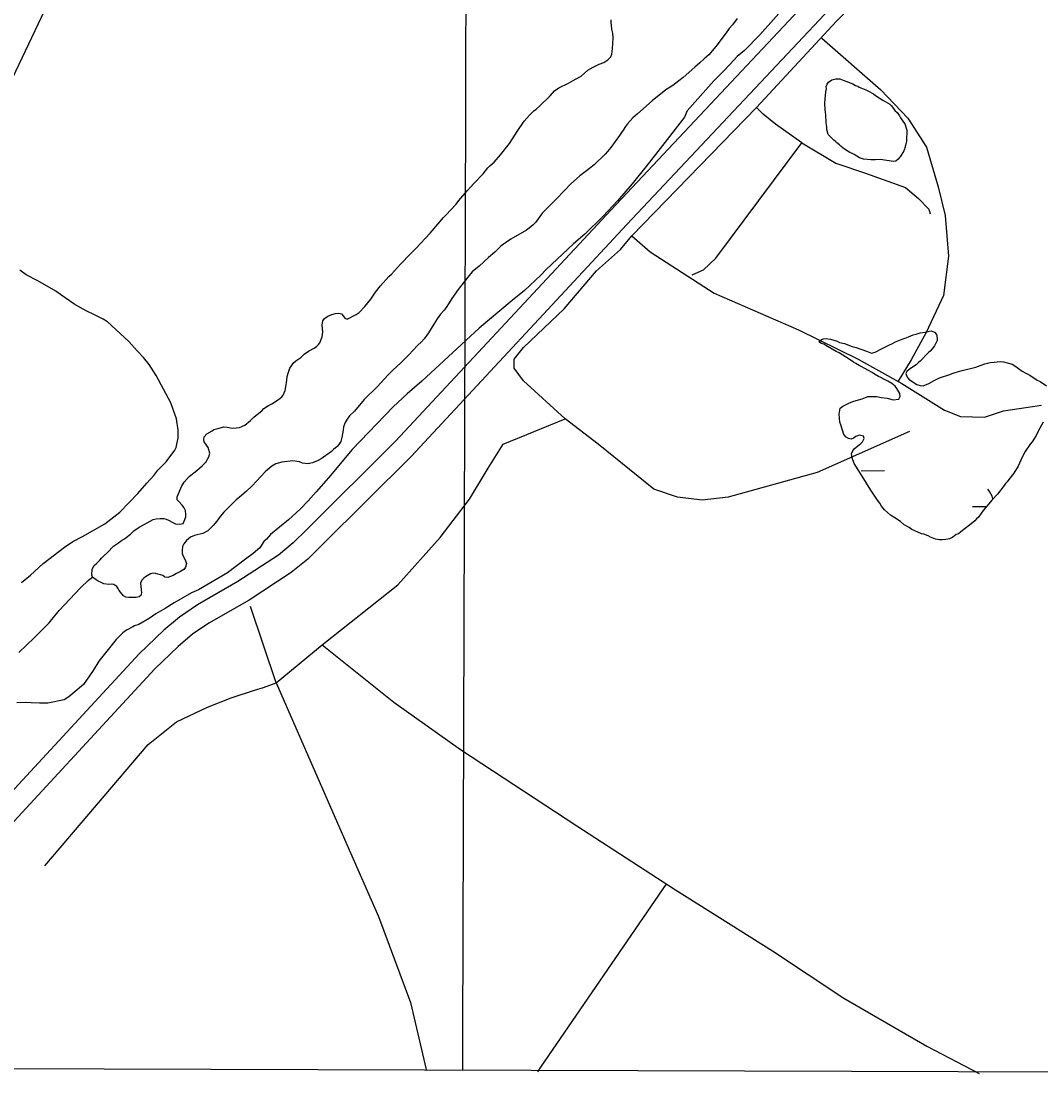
# Model space of a CAD drawing. Extents: x 3146026 to 3183936, y 897894 to 923344.
# Drawn here: x 3170529 to 3171939, y 903274 to 904758 of the extents above; entities that cross this region are included whole.
import ezdxf

# ---------------------------------------------------------------- set-up
doc = ezdxf.new("R2010")
doc.units = 0
for name, color, linetype in [('V-GRID-FRAM', 7, 'Continuous'), ('V-GRID-MAJR', 7, 'Continuous'), ('V-ROAD-CNTR', 7, 'Continuous'), ('V-SITE-VEGE', 7, 'Continuous'), ('V-TOPO-SHOR', 7, 'Continuous'), ('V-WETL-SWMP', 7, 'Continuous')]:
    doc.layers.add(name, color=color, linetype=linetype)

msp = doc.modelspace()

# ---------------------------------------------------------------- linework, layer by layer
at = {"layer": 'V-GRID-FRAM'}
msp.add_lwpolyline([(3150311.9, 921563.1), (3181637, 921462.9), (3181586.7, 903274.3), (3150245.8, 903374.5), (3150311.9, 921563.1)], dxfattribs=at)
at = {"layer": 'V-GRID-MAJR'}
msp.add_spline([(3171139.7, 903307.7), (3171158.2, 909367.5), (3171176.8, 915430.3), (3171195.3, 921493.3), (3171195.3, 921496.3)], degree=3, dxfattribs=at)
at = {"layer": 'V-ROAD-CNTR'}
for points in [[(3172396, 905515), (3172211.9, 905315.3), (3172192.5, 905307), (3172155.8, 905292), (3172134.3, 905279.8), (3172100.1, 905248.9), (3172044.7, 905193.6), (3171987, 905137.1), (3171869.2, 905045.4), (3171843.9, 905026.8), (3171662.8, 904836), (3171344.9, 904497.8), (3171046.7, 904177.6), (3170924, 904055.8), (3170905, 904037), (3170884.8, 904020.2), (3170828.3, 903983.6), (3170772.5, 903951.5), (3170747.9, 903934.6), (3170726, 903916.2), (3170692.1, 903883.8), (3170452.4, 903624.8)], [(3172415.7, 905492.1), (3172229.6, 905290.3), (3172204.1, 905279.4), (3172169, 905264.9), (3172152, 905255.3), (3172120.8, 905227.2), (3172065.8, 905172.2), (3172006.8, 905114.5), (3171887.3, 905021.5), (3171863.9, 905004.2), (3171684.6, 904815.4), (3171366.8, 904477.3), (3171068.2, 904156.7), (3170945.1, 904034.5), (3170925.2, 904014.7), (3170902.5, 903996), (3170844, 903958), (3170788.5, 903926.1), (3170766, 903910.7), (3170746, 903893.9), (3170713.5, 903862.8), (3170474.1, 903604)]]:
    msp.add_lwpolyline(points, dxfattribs=at)
at = {"layer": 'V-SITE-VEGE'}
for points in [[(3171596.1, 904790.7), (3171550.7, 904739.6), (3171529.5, 904718.1), (3171519.3, 904709.6), (3171509.7, 904699.1), (3171500.5, 904689.5), (3171487, 904676.2), (3171450.3, 904634.6), (3171446.5, 904626), (3171409.7, 904578.3), (3171392.8, 904557.3), (3171374, 904533.4), (3171353.7, 904510), (3171333.9, 904489), (3171308.4, 904464.2), (3171292.9, 904450.4), (3171255.3, 904415.1), (3171247.6, 904407.5), (3171225, 904386), (3171208.1, 904372.2), (3171162.3, 904334.1), (3171113.6, 904288.8), (3171083.2, 904260.6), (3171063, 904243), (3171043.2, 904225.4), (3170986.8, 904166.2), (3170953.9, 904127.1)], [(3170529.1, 903982.2), (3170541.7, 903992.6), (3170559, 904008.4), (3170588.9, 904031.2), (3170600.4, 904038.8), (3170613.4, 904046), (3170644.7, 904063.5), (3170665.4, 904079.7), (3170690, 904105.5), (3170702.6, 904119.8), (3170712.2, 904130.3), (3170718, 904137.5), (3170729.6, 904149.4), (3170741.2, 904165.2), (3170743.1, 904169), (3170746.1, 904182.4), (3170746.1, 904193), (3170743.8, 904208.8), (3170735.8, 904230.9), (3170715.4, 904268.4), (3170705.9, 904283.8), (3170697.8, 904293.5), (3170689.2, 904302.6), (3170677.8, 904315.7), (3170648.2, 904342.7), (3170642.4, 904346.6), (3170630, 904352.4), (3170618.5, 904358.2), (3170603.2, 904366.9), (3170589.8, 904376.1), (3170576.9, 904385.3), (3170551.6, 904399.3), (3170535.8, 904407.6), (3170526.7, 904414.3)], [(3170953.9, 904127.1), (3170937.1, 904107.5), (3170926, 904095.1), (3170914.9, 904083.6), (3170898.5, 904068.8), (3170873.9, 904048.8), (3170868.1, 904042.2), (3170864.7, 904038.8), (3170858.9, 904030.2), (3170849.8, 904022.6), (3170839.2, 904014.5), (3170814.1, 903995.9), (3170774.2, 903972.2), (3170764.6, 903967.9), (3170740.5, 903954.1), (3170728, 903946.5), (3170715, 903938.9), (3170705.8, 903932.7), (3170691.4, 903924.2), (3170685.6, 903922.3), (3170683.2, 903920.9), (3170674.6, 903916.6), (3170669.3, 903912.8), (3170660.1, 903903.3), (3170636, 903873.6), (3170628.2, 903860.7), (3170615.2, 903841.1), (3170594.9, 903824), (3170588.2, 903820.2), (3170565.6, 903815.5), (3170554.1, 903815.6), (3170542.6, 903816.1), (3170534.4, 903816.2), (3170522.9, 903815.8)]]:
    msp.add_lwpolyline(points, dxfattribs=at)
msp.add_lwpolyline([(3171645.1, 904602), (3171643.3, 904608.5), (3171643.4, 904612.4), (3171642.7, 904618.1), (3171642, 904629.2), (3171641.7, 904632.7), (3171641, 904635.9), (3171640.7, 904645.6), (3171641.1, 904650.6), (3171642.2, 904660.9), (3171642.9, 904665.5), (3171642.6, 904668), (3171643.7, 904671.2), (3171645.8, 904674.1), (3171650.5, 904677.2), (3171655.9, 904679), (3171661.6, 904679), (3171666.2, 904676.8), (3171669.7, 904675.4), (3171673.3, 904674.3), (3171679.4, 904671.7), (3171682.9, 904669.6), (3171686.5, 904668.5), (3171688.2, 904667.4), (3171697.5, 904663.8), (3171701, 904661.6), (3171707.8, 904658), (3171710.6, 904655.9), (3171720.9, 904649.4), (3171730.5, 904643.6), (3171733, 904641.5), (3171737.3, 904635), (3171740.5, 904632.2), (3171744, 904627.5), (3171745.4, 904625), (3171749.3, 904618.9), (3171751.1, 904616.4), (3171753.9, 904607.9), (3171754.2, 904602.9), (3171753.5, 904597.9), (3171753.4, 904592.5), (3171752.3, 904586.5), (3171751.2, 904583.6), (3171750.9, 904581.5), (3171749.8, 904579), (3171744.8, 904570.8), (3171743.3, 904569.4), (3171742.2, 904567.6), (3171739, 904565.1), (3171735.8, 904564.5), (3171717.3, 904567.1), (3171710.5, 904566.7), (3171704.4, 904566.8), (3171694.1, 904567.9), (3171688.8, 904569.7), (3171681.3, 904574), (3171677.7, 904575.8), (3171675.3, 904576.9), (3171671.3, 904579.1), (3171667.8, 904581.6), (3171663.2, 904585.2), (3171660.7, 904587.7), (3171658.9, 904588.8), (3171656.8, 904590.6), (3171655, 904592.4), (3171653.2, 904593.8)], close=True, dxfattribs=at)
at = {"layer": 'V-TOPO-SHOR'}
msp.add_line((3170881.7, 903843.8), (3170846.2, 903949.2), dxfattribs=at)
for points in [[(3169775.2, 903497.5), (3169832.8, 903564.3), (3170037, 903935.4), (3170205.5, 904204), (3170334, 904450.9), (3170402, 904519.5), (3170467.7, 904577.7), (3170583.7, 904820.8), (3170635.7, 904910.5), (3170670.3, 904967.5), (3170698.4, 905014.3), (3170718.5, 905069.7), (3170778, 905130.1), (3170827.1, 905188.8), (3170857.5, 905241.8), (3170879.5, 905290.9), (3170894.4, 905309.1), (3170918.3, 905351.9)], [(3171546, 904639.3), (3171656.7, 904758.5), (3171708.8, 904811.9), (3171805.5, 904909.7), (3171890.1, 904981.9), (3171913.3, 904995.8)], [(3171519.3, 904762.2), (3171512.7, 904753.5), (3171508.2, 904748.2), (3171504.3, 904742.3), (3171489.6, 904723.3), (3171480.2, 904712.2), (3171473.9, 904706.3), (3171467.7, 904701.1), (3171461, 904694.8), (3171444.7, 904680.5), (3171438.8, 904675.9), (3171430.4, 904669.8), (3171420.6, 904663.6), (3171401.8, 904648.4), (3171381.6, 904630.3), (3171374.9, 904624.8), (3171367.5, 904616.5), (3171364.9, 904613.1), (3171361.6, 904607.8), (3171359.1, 904604.8), (3171356.5, 904600.6), (3171344.4, 904583.8), (3171340.1, 904578.1), (3171336.6, 904574.5), (3171321.5, 904559.9), (3171311.1, 904551.4), (3171301.7, 904544.6), (3171288.6, 904533.1), (3171280.7, 904524.8), (3171268.4, 904511.7), (3171260.2, 904503.8), (3171250.2, 904493.3), (3171240.2, 904480.3), (3171236.9, 904476.9), (3171231.8, 904472.2), (3171227.8, 904469.4), (3171206.4, 904457), (3171200.2, 904453.1), (3171196.2, 904450.3), (3171192.5, 904447.3), (3171183.9, 904439.2), (3171175.3, 904431.7), (3171162.5, 904419.8), (3171152.9, 904411.7), (3171146.5, 904404.7), (3171133.4, 904387.7), (3171124.4, 904375.1), (3171120.7, 904368.9), (3171116.8, 904362.8), (3171114, 904358.9), (3171109.1, 904353.3), (3171104.4, 904347), (3171099.9, 904339.5), (3171092.1, 904327.4), (3171086.3, 904319.1), (3171082.5, 904315), (3171076.9, 904310.2), (3171064.9, 904297.2), (3171054.1, 904286.1), (3171043, 904276), (3171036.1, 904269), (3171021.8, 904253.4), (3171003.4, 904235.2), (3170999.3, 904230.2), (3170996.6, 904226.9), (3170989.7, 904219.3), (3170983.2, 904212.6), (3170979.9, 904208.1), (3170977.2, 904203.5), (3170974.7, 904197.4), (3170974.3, 904193.1), (3170972.6, 904183), (3170971.2, 904177.5), (3170968.3, 904173.1), (3170965.9, 904170.4), (3170961, 904166.4), (3170957.9, 904163.4), (3170944, 904153.1), (3170939.7, 904150.9), (3170932, 904147.7), (3170925.5, 904146.3), (3170918, 904147.1), (3170913.7, 904149), (3170910.7, 904149.8), (3170904.4, 904150.5), (3170889.6, 904148.9), (3170881, 904146.3), (3170875.7, 904143.1), (3170869.6, 904138.3), (3170866.5, 904135.4), (3170848.3, 904115.8), (3170840, 904108.2), (3170830.6, 904100.5), (3170826.1, 904096.4), (3170818.3, 904089), (3170809.3, 904079.7)], [(3171004.1, 904364), (3171012.5, 904374.3), (3171019, 904383.6), (3171025.8, 904392.5), (3171037.5, 904405.3), (3171040.9, 904408.7), (3171053.6, 904422.5), (3171058.7, 904427.7), (3171062.2, 904431.7), (3171074.8, 904444.3), (3171094.5, 904465.5), (3171113.1, 904486.9), (3171116.5, 904490.4), (3171130.4, 904505.5), (3171134.1, 904510.4), (3171145.6, 904523.7), (3171151.1, 904529.4), (3171154.6, 904533.4), (3171167.9, 904547.6), (3171174.6, 904555.5), (3171177.3, 904558.3), (3171183, 904563.7), (3171191.8, 904573.8), (3171204.2, 904589.4), (3171208.5, 904595.7), (3171214.9, 904606), (3171224.5, 904620.4), (3171232.1, 904628.7), (3171238, 904634.5), (3171241.1, 904636.7), (3171246, 904641), (3171260.5, 904655.5), (3171266.8, 904662.4), (3171272.5, 904666.2), (3171286.2, 904672.7), (3171289, 904674.5), (3171295.8, 904678.1), (3171303.3, 904682.7), (3171312.7, 904691), (3171320, 904695), (3171328.4, 904699.2), (3171334.9, 904701.4), (3171340.6, 904705.1), (3171344.7, 904709.3), (3171345.9, 904712.7), (3171347, 904720.5), (3171347.7, 904735.1), (3171347.1, 904742), (3171346.1, 904747.3), (3171345.3, 904752.8), (3171344.9, 904756.4), (3171344.8, 904760.3)], [(3171636.4, 904735.2), (3171718.3, 904663.8), (3171755.6, 904624.5), (3171781.4, 904584.5), (3171797.6, 904529.3), (3171806.9, 904489.7), (3171811.6, 904433.8), (3171805, 904379.1), (3171780.9, 904328), (3171760.2, 904290.3), (3171741.9, 904260.8)], [(3171457.2, 904407.9), (3171472.9, 904414.7), (3171489.8, 904430.8), (3171608.8, 904590.1), (3171572.3, 904615.9), (3171555.1, 904629.8), (3171546, 904639.3), (3171373.8, 904461.8)], [(3171608.8, 904590.1), (3171655.7, 904562), (3171696.7, 904548.5), (3171752, 904528.4), (3171770.2, 904513.4), (3171784.3, 904498.6), (3171786.2, 904492.3)], [(3170945.2, 903896), (3171049.7, 903979.1), (3171108.4, 904044.7), (3171149.1, 904097.5), (3171175, 904140.2), (3171195.5, 904173.8), (3171281.3, 904208.8), (3171223.7, 904261), (3171210.7, 904278.9), (3171211, 904291.3), (3171223.9, 904307.5), (3171280.1, 904360.9), (3171324.9, 904413.5), (3171357.8, 904442.6), (3171373.8, 904461.8), (3171399, 904439.4), (3171487.5, 904382.3), (3171604.1, 904331.6), (3171686.8, 904291.2), (3171747, 904257.6), (3171806, 904220.8), (3171828.5, 904212), (3171861.6, 904211.1), (3171887.7, 904219.7), (3171940.6, 904227.6)], [(3170627.4, 903989.5), (3170626.6, 903992.5), (3170627.1, 904000.7), (3170629.9, 904005.7), (3170632.8, 904008.5), (3170637.7, 904013), (3170640.2, 904016.2), (3170650.4, 904026.1), (3170654.1, 904030.2), (3170656.3, 904032.4), (3170662.2, 904036.2), (3170667.5, 904040.2), (3170671.6, 904042.9), (3170674, 904044.7), (3170680.2, 904049.3), (3170684.7, 904053.6), (3170691.8, 904058.8), (3170703, 904065), (3170711.4, 904069.3), (3170715.6, 904070.5), (3170721.1, 904070.8), (3170726, 904070.6), (3170729.6, 904069.8), (3170732.7, 904068.7), (3170738.6, 904065.2), (3170742.2, 904063.6), (3170748.3, 904062.8), (3170752.8, 904063.7), (3170754.4, 904067.2), (3170756.5, 904073.3), (3170756.7, 904076.3), (3170755.9, 904081.8), (3170754.1, 904085.7), (3170751.3, 904089.3), (3170746.8, 904094.2), (3170744.4, 904096.5), (3170744.8, 904100.8), (3170751.2, 904116), (3170754.5, 904121.2), (3170761.1, 904129.1), (3170771.9, 904137), (3170779, 904143.6), (3170784.3, 904148.9), (3170788.6, 904156), (3170789.9, 904161), (3170787.7, 904169.2), (3170782, 904176.9), (3170781.4, 904180), (3170781.9, 904183.8), (3170785.6, 904187.7), (3170792.9, 904191.9), (3170795.5, 904193.7), (3170800.8, 904195.3), (3170809.2, 904197.5), (3170813.6, 904197.3), (3170818.5, 904196), (3170821.8, 904195.8), (3170830.7, 904196.6), (3170835.2, 904198.4), (3170838, 904199.8), (3170846.2, 904206.2), (3170851.3, 904211.3), (3170861.7, 904219.8), (3170864.6, 904222.8), (3170871.1, 904227.2), (3170875.6, 904229.6), (3170885, 904235.3), (3170889.4, 904239.1), (3170891.3, 904241.5), (3170893.8, 904248), (3170895, 904253.1), (3170896.1, 904262.2), (3170896.9, 904267.1), (3170898.6, 904273), (3170900.6, 904278.9), (3170906.2, 904286.6), (3170910, 904289.6), (3170913.1, 904291.6), (3170915.8, 904293.6), (3170920.2, 904297.9), (3170926.4, 904302.3), (3170934.3, 904306.5), (3170938, 904308.9), (3170940, 904311.2), (3170942.1, 904313.8), (3170945.4, 904322.1), (3170946.2, 904328.6), (3170945.3, 904338.5), (3170946.3, 904344), (3170948.4, 904347.5), (3170953, 904350.7), (3170958.7, 904353.1), (3170963.8, 904354.5), (3170968.3, 904354.9), (3170972, 904353.6), (3170974.2, 904351.2), (3170976.4, 904347.7), (3170979.6, 904346.5), (3170992.3, 904352.9), (3170996.5, 904355.7), (3171004.1, 904364)], [(3171757.6, 904191.1), (3171629.9, 904134.4), (3171507, 904100.4), (3171470.7, 904096.2), (3171436.7, 904100.2), (3171403.9, 904111.4), (3171326.9, 904173.4), (3171281.3, 904208.8)], [(3170809.3, 904079.7), (3170804, 904073.8), (3170799.3, 904067.3), (3170794.6, 904061.3), (3170787, 904053.6), (3170779.9, 904050.2), (3170768.5, 904047.2), (3170763.2, 904044.8), (3170757.5, 904040.4), (3170753.8, 904035.9), (3170752.2, 904032.1), (3170751.3, 904026.6), (3170751.5, 904022.7), (3170752.5, 904019.5), (3170755.1, 904014.6), (3170757.5, 904008.7), (3170756.3, 904003.4), (3170754, 904000.4), (3170749.1, 903997.5), (3170743.9, 903994.9), (3170739, 903992.1), (3170731.6, 903989.1), (3170727.4, 903989.9), (3170724.7, 903991.8), (3170721.5, 903993), (3170717.8, 903993.9), (3170714.4, 903994.9), (3170711.1, 903995.3), (3170707.5, 903994.1), (3170700.6, 903990.3), (3170698.3, 903988.3), (3170695.9, 903985.4), (3170693.8, 903981.6), (3170695.1, 903968.2), (3170694.5, 903964.5), (3170692.1, 903962.7), (3170687.8, 903961.7), (3170684.5, 903961.5), (3170677.6, 903961.6), (3170673.4, 903962), (3170670.3, 903963.8), (3170664.5, 903971.4), (3170662.7, 903974.5), (3170660.9, 903976.9), (3170657, 903979.6), (3170653.6, 903980), (3170649.9, 903979.6), (3170643, 903980.5), (3170639.4, 903982.5), (3170635.5, 903984.2), (3170632.5, 903986), (3170627.4, 903989.5)], [(3170525.7, 903885.4), (3170546.9, 903906), (3170567.5, 903926.4), (3170581.2, 903943.4), (3170610.7, 903975.1), (3170622.1, 903985.6), (3170627.4, 903989.5)], [(3170881.7, 903843.8), (3170945.2, 903896), (3171044.4, 903816.8), (3171136.8, 903751.3), (3171297.5, 903645.7), (3171433.8, 903557.3), (3171568.1, 903473.1), (3171666.7, 903407.4), (3171781.8, 903341.3), (3171854.2, 903303.2)], [(3170561.7, 903590.6), (3170704.7, 903758.5), (3170743.8, 903789.5), (3170786.7, 903810.1), (3170819.1, 903822.7), (3170851.5, 903833.3), (3170864, 903837.1), (3170881.7, 903843.8), (3170979.3, 903619.9), (3171023.2, 903520.5), (3171067.6, 903401.4), (3171089, 903308.8)], [(3171421.6, 903565.9), (3171247.3, 903311.9), (3171243, 903305.8)]]:
    msp.add_lwpolyline(points, dxfattribs=at)
at = {"layer": 'V-WETL-SWMP'}
for p, q in [((3171767, 904325.6), (3171772.7, 904327.4)), ((3171772.7, 904327.4), (3171779.5, 904328.4)), ((3171779.5, 904328.4), (3171783.5, 904329.4)), ((3171783.5, 904329.4), (3171787.7, 904330.1)), ((3171787.7, 904330.1), (3171792.4, 904328.7)), ((3171792.4, 904328.7), (3171795.2, 904325.4)), ((3171632.2, 904314.9), (3171635.8, 904318.5)), ((3171636.1, 904312.8), (3171632.2, 904314.9)), ((3171635.8, 904318.5), (3171639, 904319.2)), ((3171639.3, 904311.7), (3171636.1, 904312.8)), ((3171639, 904319.2), (3171642.6, 904319.5)), ((3171642.6, 904319.5), (3171648.6, 904318.8)), ((3171648.6, 904318.8), (3171657.5, 904315.9)), ((3171657.5, 904315.9), (3171660.7, 904314.4)), ((3171660.7, 904314.4), (3171667.8, 904312.6)), ((3171667.8, 904312.6), (3171678.5, 904308.6)), ((3171729.9, 904310.8), (3171733.1, 904312.2)), ((3171733.1, 904312.2), (3171738.4, 904315.1)), ((3171738.4, 904315.1), (3171747.4, 904318.9)), ((3171747.4, 904318.9), (3171751.7, 904320)), ((3171751.7, 904320), (3171756.3, 904322.1)), ((3171756.3, 904322.1), (3171762.7, 904324.6)), ((3171762.7, 904324.6), (3171767, 904325.6)), ((3171795.9, 904316.9), (3171792.3, 904309.4)), ((3171795.2, 904325.4), (3171795.9, 904320.4)), ((3171795.9, 904320.4), (3171795.9, 904316.9)), ((3171641.8, 904309.9), (3171639.3, 904311.7)), ((3171656.4, 904301.6), (3171641.8, 904309.9)), ((3171660.6, 904299.8), (3171656.4, 904301.6)), ((3171674.1, 904291.2), (3171660.6, 904299.8)), ((3171678.5, 904308.6), (3171683.9, 904307.2)), ((3171683.9, 904307.2), (3171698.4, 904302.1)), ((3171698.4, 904302.1), (3171705.2, 904299.6)), ((3171705.2, 904299.6), (3171710.2, 904301)), ((3171710.2, 904301), (3171713.1, 904302)), ((3171713.1, 904302), (3171717, 904304.5)), ((3171717, 904304.5), (3171724.5, 904308)), ((3171724.5, 904308), (3171729.9, 904310.8)), ((3171784, 904300.5), (3171772.5, 904288.5)), ((3171786.5, 904302.3), (3171784, 904300.5)), ((3171789, 904305.2), (3171786.5, 904302.3)), ((3171792.3, 904309.4), (3171789, 904305.2)), ((3171680.2, 904286.9), (3171674.1, 904291.2)), ((3171683.7, 904285.1), (3171680.2, 904286.9)), ((3171688, 904282.5), (3171683.7, 904285.1)), ((3171690.8, 904281.1), (3171688, 904282.5)), ((3171767.2, 904283.5), (3171761.8, 904280.3)), ((3171770.4, 904286.4), (3171767.2, 904283.5)), ((3171772.5, 904288.5), (3171770.4, 904286.4)), ((3171849.5, 904280.2), (3171856.7, 904283)), ((3171856.7, 904283), (3171862, 904284.8)), ((3171862, 904284.8), (3171869.5, 904286.5)), ((3171869.5, 904286.5), (3171874.9, 904287.2)), ((3171874.9, 904287.2), (3171883.1, 904287.9)), ((3171883.1, 904287.9), (3171887.7, 904287.5)), ((3171887.7, 904287.5), (3171894.8, 904285.7)), ((3171894.8, 904285.7), (3171899.8, 904284.2)), ((3171899.8, 904284.2), (3171903.4, 904282.1)), ((3171706.1, 904272.5), (3171690.8, 904281.1)), ((3171709.3, 904270.3), (3171706.1, 904272.5)), ((3171714.7, 904267.4), (3171709.3, 904270.3)), ((3171754.3, 904274), (3171752.8, 904271.1)), ((3171752.8, 904271.1), (3171754.6, 904266.1)), ((3171757.1, 904276.8), (3171754.3, 904274)), ((3171761.8, 904280.3), (3171757.1, 904276.8)), ((3171799.1, 904265.2), (3171813.4, 904270.1)), ((3171813.4, 904270.1), (3171816.7, 904271.5)), ((3171816.7, 904271.5), (3171820.9, 904272.5)), ((3171820.9, 904272.5), (3171830.6, 904275.3)), ((3171830.6, 904275.3), (3171849.5, 904280.2)), ((3171903.4, 904282.1), (3171913.7, 904274.5)), ((3171913.7, 904274.5), (3171917.6, 904272.3)), ((3171917.6, 904272.3), (3171924.3, 904269.1)), ((3171924.3, 904269.1), (3171934.3, 904262.3)), ((3171717.9, 904266), (3171714.7, 904267.4)), ((3171722.1, 904263.5), (3171717.9, 904266)), ((3171727.8, 904260.9), (3171722.1, 904263.5)), ((3171733.1, 904257.7), (3171727.8, 904260.9)), ((3171737.8, 904253.7), (3171733.1, 904257.7)), ((3171740.2, 904250.5), (3171737.8, 904253.7)), ((3171754.6, 904266.1), (3171756.7, 904263.6)), ((3171756.7, 904263.6), (3171764.2, 904258.2)), ((3171764.2, 904258.2), (3171767.7, 904256.1)), ((3171767.7, 904256.1), (3171772.3, 904254.6)), ((3171772.3, 904254.6), (3171776.6, 904254.2)), ((3171776.6, 904254.2), (3171784.5, 904257.4)), ((3171784.5, 904257.4), (3171792, 904261.6)), ((3171792, 904261.6), (3171799.1, 904265.2)), ((3171934.3, 904262.3), (3171938.5, 904260.1)), ((3171938.5, 904260.1), (3171947.4, 904254.4)), ((3171692.4, 904236.2), (3171697, 904238.3)), ((3171697, 904238.3), (3171700.2, 904239.3)), ((3171700.2, 904239.3), (3171706.3, 904239.6)), ((3171706.3, 904239.6), (3171712, 904239.6)), ((3171712, 904239.6), (3171718.8, 904238.2)), ((3171718.8, 904238.2), (3171727, 904237.4)), ((3171744.5, 904243.7), (3171740.2, 904250.5)), ((3171743, 904235.9), (3171744.8, 904239.4)), ((3171744.8, 904239.4), (3171744.5, 904243.7)), ((3171660.5, 904215.3), (3171662, 904223.5)), ((3171662, 904223.5), (3171665.6, 904226.3)), ((3171665.6, 904226.3), (3171674.9, 904230.6)), ((3171674.9, 904230.6), (3171680.9, 904233)), ((3171680.9, 904233), (3171692.4, 904236.2)), ((3171727, 904237.4), (3171735.2, 904234.9)), ((3171735.2, 904234.9), (3171743, 904235.9)), ((3171661.5, 904204.2), (3171660.5, 904215.3)), ((3171662.6, 904200.3), (3171661.5, 904204.2)), ((3171666.8, 904187.1), (3171662.6, 904200.3)), ((3171942.9, 904204.1), (3171936, 904191.7)), ((3171670.3, 904183.2), (3171666.8, 904187.1)), ((3171673.5, 904181.4), (3171670.3, 904183.2)), ((3171677.1, 904180.3), (3171673.5, 904181.4)), ((3171680.3, 904181.7), (3171677.1, 904180.3)), ((3171683.5, 904184.2), (3171680.3, 904181.7)), ((3171688.5, 904185.9), (3171683.5, 904184.2)), ((3171693.9, 904184.8), (3171688.5, 904185.9)), ((3171692.8, 904176.6), (3171694.9, 904181.6)), ((3171694.9, 904181.6), (3171693.9, 904184.8)), ((3171933.1, 904185.6), (3171927.4, 904176.7)), ((3171936, 904191.7), (3171933.1, 904185.6)), ((3171677.7, 904160.3), (3171679.5, 904164.6)), ((3171679.5, 904164.6), (3171681.6, 904167.4)), ((3171681.6, 904167.4), (3171688.1, 904172.7)), ((3171688.1, 904172.7), (3171690.6, 904174.5)), ((3171690.6, 904174.5), (3171692.8, 904176.6)), ((3171924.9, 904173.5), (3171918, 904163.6)), ((3171927.4, 904176.7), (3171924.9, 904173.5)), ((3171678.4, 904154.6), (3171677.7, 904160.3)), ((3171681.2, 904146.7), (3171678.4, 904154.6)), ((3171913.7, 904155.4), (3171907.9, 904143)), ((3171918, 904163.6), (3171913.7, 904155.4)), ((3171692.5, 904129.2), (3171681.2, 904146.7)), ((3171691, 904136.7), (3171723, 904137)), ((3171907.9, 904143), (3171902.2, 904133.7)), ((3171704.1, 904109.9), (3171692.5, 904129.2)), ((3171892.8, 904121.7), (3171890.7, 904119.2)), ((3171895, 904124.9), (3171892.8, 904121.7)), ((3171902.2, 904133.7), (3171895, 904124.9)), ((3171713.3, 904096.3), (3171704.1, 904109.9)), ((3171879.5, 904104.6), (3171872, 904096.8)), ((3171888.9, 904116.3), (3171879.5, 904104.6)), ((3171890.7, 904119.2), (3171888.9, 904116.3)), ((3171716.5, 904092), (3171713.3, 904096.3)), ((3171719, 904088), (3171716.5, 904092)), ((3171872, 904096.8), (3171859.8, 904081.9)), ((3171723.2, 904082.7), (3171719, 904088)), ((3171731.4, 904075.5), (3171723.2, 904082.7)), ((3171737.5, 904071.9), (3171731.4, 904075.5)), ((3171844.8, 904087.4), (3171864.5, 904087.6)), ((3171859.8, 904081.9), (3171853, 904072.7)), ((3171745.3, 904066.5), (3171737.5, 904071.9)), ((3171750.2, 904062.2), (3171745.3, 904066.5)), ((3171757.3, 904058.2), (3171750.2, 904062.2)), ((3171840.8, 904061.7), (3171828.6, 904052.5)), ((3171848, 904067.7), (3171840.8, 904061.7)), ((3171850.5, 904070.5), (3171848, 904067.7)), ((3171853, 904072.7), (3171850.5, 904070.5)), ((3171760.9, 904055.7), (3171757.3, 904058.2)), ((3171769.4, 904051.7), (3171760.9, 904055.7)), ((3171774.4, 904049.6), (3171769.4, 904051.7)), ((3171777.6, 904049.2), (3171774.4, 904049.6)), ((3171783.7, 904047), (3171777.6, 904049.2)), ((3171786.9, 904045.2), (3171783.7, 904047)), ((3171793.6, 904042.3), (3171786.9, 904045.2)), ((3171817.5, 904045.1), (3171813.2, 904042.9)), ((3171822.5, 904048.6), (3171817.5, 904045.1)), ((3171825.4, 904049.7), (3171822.5, 904048.6)), ((3171828.6, 904052.5), (3171825.4, 904049.7)), ((3171799.3, 904041.2), (3171793.6, 904042.3)), ((3171802.9, 904041.2), (3171799.3, 904041.2)), ((3171807.9, 904041.9), (3171802.9, 904041.2)), ((3171813.2, 904042.9), (3171807.9, 904041.9))]:
    msp.add_line(p, q, dxfattribs=at)
msp.add_arc((3171839.5, 904087.9), 35.2, 16.8669, 41.3429, dxfattribs=at)

doc.saveas('drawing.dxf')
